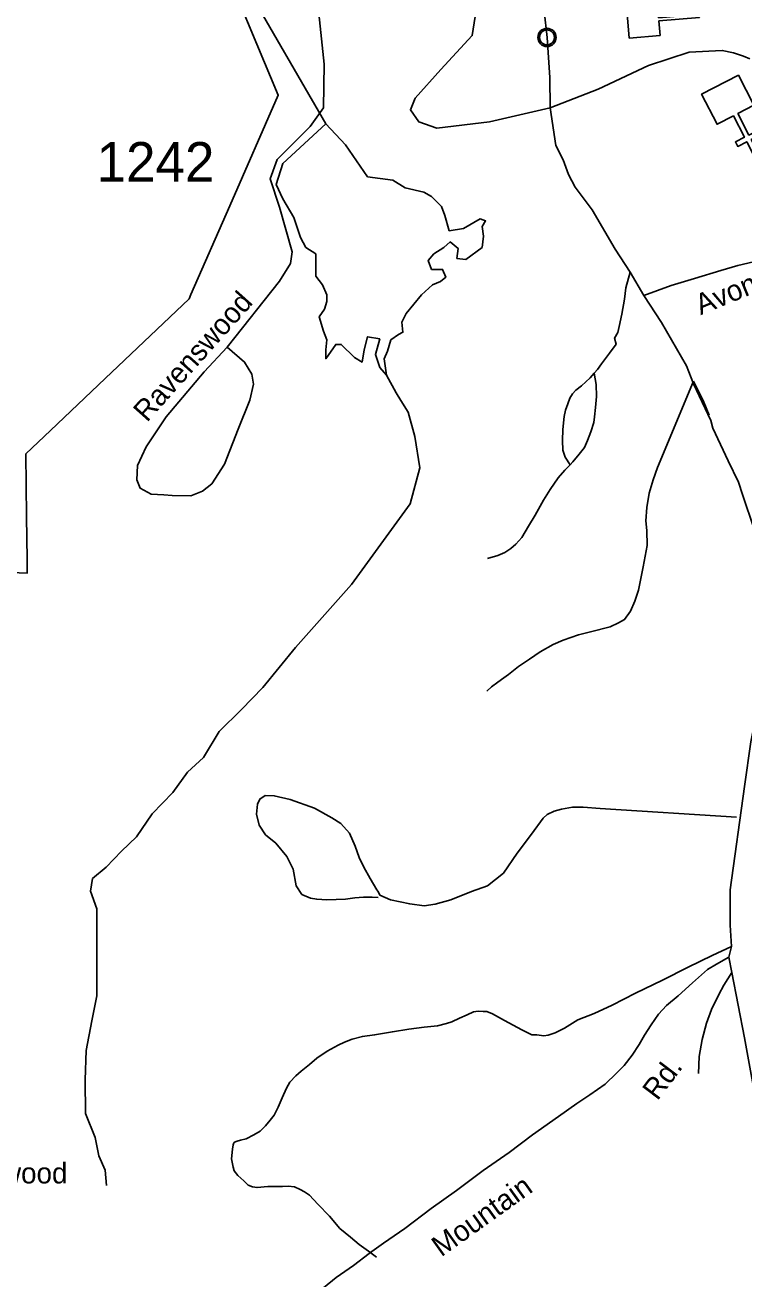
# Model space of a CAD drawing. Extents: x 884530 to 1028605, y 526725 to 653634.
# Drawn here: x 971324 to 973593, y 567730 to 571686 of the extents above; entities that cross this region are included whole.
import ezdxf

# ---------------------------------------------------------------- set-up
doc = ezdxf.new("R2010")
doc.units = 0
for name, color, linetype in [('Exist Boundary Land Use Park National US Park Service', 7, 'Continuous'), ('Exist Civil Demographics Community CELL', 7, 'Continuous'), ('Exist Cultural Church CELL', 7, 'Continuous'), ('Exist Cultural Educational Facility Elementary CELL', 7, 'Continuous'), ('Exist Hydrographic Creek Single Shore', 7, 'Continuous'), ('Exist Hydrographic Pond Over 1500 Sq Ft', 7, 'Continuous'), ('Exist Road Non-System Type 51', 7, 'Continuous'), ('Exist Road Non-System Type 51 Label', 7, 'Continuous'), ('Exist Road Primary NC Attributed', 7, 'Continuous'), ('Exist Road Secondary Type 41 Attributed', 7, 'Continuous'), ('Exist Road Secondary Type 51 Attributed', 7, 'Continuous'), ('Exist Road Secondary Type 51 Label', 7, 'Continuous'), ('Exist Road Secondary Type 51 Number Label', 7, 'Continuous')]:
    doc.layers.add(name, color=color, linetype=linetype)

msp = doc.modelspace()

# ---------------------------------------------------------------- linework, layer by layer
at = {"layer": 'Exist Boundary Land Use Park National US Park Service'}
for points in [[(971991.8, 571780.9), (972055.9, 571626.7), (972122.9, 571465.4), (971969.8, 571115.8), (971847.7, 570836.8), (971841.6, 570822.9), (971576.9, 570571.6), (971403.7, 570407.3), (971326.4, 570333.9), (971328.8, 570135.9), (971330.5, 570000)], [(971330.5, 570000), (971330.9, 569957.4), (971280.5, 569958.9)]]:
    msp.add_lwpolyline(points, dxfattribs=at)
at = {"layer": 'Exist Civil Demographics Community CELL'}
msp.add_lwpolyline([(972947.8, 571651.3), (972948.1, 571653), (972948.7, 571655), (972949.6, 571657.2), (972950.5, 571659), (972951.5, 571660.7), (972952.6, 571662.3), (972953.8, 571663.6), (972955.2, 571665), (972956.9, 571666.4), (972958.6, 571667.5), (972960.1, 571668.4), (972961.6, 571669.2), (972963.3, 571669.8), (972965, 571670.4), (972966.3, 571670.8), (972967.8, 571671), (972969, 571671.2), (972971, 571671.3), (972972.3, 571671.2), (972974.1, 571671.2), (972975.6, 571670.9), (972977, 571670.6), (972978.6, 571670.2), (972980.1, 571669.6), (972982.2, 571668.7), (972984.1, 571667.7), (972985.6, 571666.6), (972987.2, 571665.4), (972988.2, 571664.4), (972989.5, 571663.1), (972990.6, 571661.6), (972991.6, 571660.2), (972992.5, 571658.7), (972993.3, 571657.1), (972993.9, 571655.6), (972994.4, 571654.1), (972994.8, 571652.7), (972995.1, 571650.8), (972995.3, 571649.4), (972995.4, 571647.6), (972995.3, 571645.8), (972995.1, 571644.1), (972994.9, 571642.4), (972994.4, 571640.5), (972993.8, 571638.8), (972993.1, 571637.2), (972992.1, 571635.4), (972991.1, 571633.8), (972990.1, 571632.3), (972988.8, 571630.9), (972987.2, 571629.4), (972985.6, 571628.1), (972984.1, 571627.1), (972982.8, 571626.3), (972980.7, 571625.3), (972978.5, 571624.5), (972976.7, 571624), (972974.7, 571623.6), (972973.4, 571623.5), (972972, 571623.4), (972970.3, 571623.4), (972969, 571623.6), (972967.3, 571623.8), (972965.5, 571624.2), (972964.1, 571624.6), (972962.5, 571625.1), (972961.1, 571625.7), (972959.9, 571626.4), (972957.8, 571627.7), (972956.1, 571629), (972954.6, 571630.3), (972953.3, 571631.8), (972952.3, 571633), (972951.4, 571634.3), (972950.1, 571636.5), (972949.6, 571637.5), (972949.1, 571638.8), (972948.3, 571641.3), (972947.8, 571643.4), (972947.6, 571645), (972947.5, 571646.9), (972947.5, 571648.3), (972947.7, 571650.3)], close=True, dxfattribs=at)
msp.add_lwpolyline([(972947.8, 571651.3), (972948.1, 571653), (972948.7, 571655), (972949.6, 571657.2), (972950.5, 571659), (972951.5, 571660.7), (972952.6, 571662.3), (972953.8, 571663.6), (972955.2, 571665), (972956.9, 571666.4), (972958.6, 571667.5), (972960.1, 571668.4), (972961.6, 571669.2), (972963.3, 571669.8), (972965, 571670.4), (972966.3, 571670.8), (972967.8, 571671), (972969, 571671.2), (972971, 571671.3), (972972.3, 571671.2), (972974.1, 571671.2), (972975.6, 571670.9), (972977, 571670.6), (972978.6, 571670.2), (972980.1, 571669.6), (972982.2, 571668.7), (972984.1, 571667.7), (972985.6, 571666.6), (972987.2, 571665.4), (972988.2, 571664.4), (972989.5, 571663.1), (972990.6, 571661.6), (972991.6, 571660.2), (972992.5, 571658.7), (972993.3, 571657.1), (972993.9, 571655.6), (972994.4, 571654.1), (972994.8, 571652.7), (972995.1, 571650.8), (972995.3, 571649.4), (972995.4, 571647.6), (972995.3, 571645.8), (972995.1, 571644.1), (972994.9, 571642.4), (972994.4, 571640.5), (972993.8, 571638.8), (972993.1, 571637.2), (972992.1, 571635.4), (972991.1, 571633.8), (972990.1, 571632.3), (972988.8, 571630.9), (972987.2, 571629.4), (972985.6, 571628.1), (972984.1, 571627.1), (972982.8, 571626.3), (972980.7, 571625.3), (972978.5, 571624.5), (972976.7, 571624), (972974.7, 571623.6), (972973.4, 571623.5), (972972, 571623.4), (972970.3, 571623.4), (972969, 571623.6), (972967.3, 571623.8), (972965.5, 571624.2), (972964.1, 571624.6), (972962.5, 571625.1), (972961.1, 571625.7), (972959.9, 571626.4), (972957.8, 571627.7), (972956.1, 571629), (972954.6, 571630.3), (972953.3, 571631.8), (972952.3, 571633), (972951.4, 571634.3), (972950.1, 571636.5), (972949.6, 571637.5), (972949.1, 571638.8), (972948.3, 571641.3), (972947.8, 571643.4), (972947.6, 571645), (972947.5, 571646.9), (972947.5, 571648.3), (972947.7, 571650.3)], close=True, dxfattribs=at)
for centre, radius in [((972971.5, 571647.5), 28.8), ((972971.5, 571647.5), 28.8), ((972971.4, 571647.6), 23.4), ((972971.4, 571647.6), 23.4)]:
    msp.add_circle(centre, radius, dxfattribs=at)
at = {"layer": 'Exist Cultural Church CELL'}
msp.add_lwpolyline([(973624.4, 571433.5), (973573.9, 571407.3), (973608.8, 571339.6), (973637.2, 571354.3), (973644.6, 571340.1), (973616.1, 571325.4), (973643.7, 571272), (973629.5, 571264.7), (973601.9, 571318.1), (973573.4, 571303.4), (973566.1, 571317.6), (973594.6, 571332.3), (973559.6, 571400), (973508.3, 571373.6), (973459.5, 571468.2), (973575.6, 571528.1)], close=True, dxfattribs=at)
at = {"layer": 'Exist Cultural Educational Facility Elementary CELL'}
msp.add_lwpolyline([(973222.2, 571746.8), (973319.7, 571755.2), (973323.7, 571709.4), (973398.5, 571715.9), (973418.6, 571764.8), (973452.6, 571710.9), (973324.5, 571699.8), (973328.5, 571653.9), (973231, 571645.5)], close=True, dxfattribs=at)
at = {"layer": 'Exist Hydrographic Creek Single Shore'}
for points in [[(972273.1, 571374.9), (972019.4, 571813.7), (971957.8, 571965.9), (971860, 572509.4)], [(972464.4, 570581.4), (972495.7, 570525.7), (972509.6, 570501.4), (972533.6, 570465), (972554.3, 570387.9), (972570.1, 570289.1), (972539.3, 570176), (972354.3, 569921.1), (972177.8, 569722), (972074.3, 569596), (972007.3, 569526.7), (971936.3, 569457.4), (971886.7, 569375.3), (971836.8, 569329.3), (971790, 569265.1), (971725, 569197.6), (971676, 569125.4), (971628, 569079.4), (971579.8, 569029.3), (971536.3, 568993), (971530.5, 568953.1), (971550.2, 568898.1), (971550.2, 568806), (971550, 568705.7), (971550.5, 568623.5), (971535.1, 568544), (971517.1, 568450.5), (971513.2, 568358.4), (971514.6, 568252.1), (971545.4, 568176.6), (971557, 568118.1), (971577.1, 568073.1), (971581, 568024.8)]]:
    msp.add_lwpolyline(points, dxfattribs=at)
at = {"layer": 'Exist Hydrographic Pond Over 1500 Sq Ft'}
msp.add_lwpolyline([(972273.1, 571374.9), (972137.4, 571249.6), (972116.5, 571183.5), (972137.4, 571138.3), (972172.2, 571079.1), (972193.1, 571016.4), (972210.5, 570985.1), (972241.8, 570964.2), (972241.8, 570939.9), (972241.8, 570894.6), (972262.7, 570866.8), (972276.6, 570835.5), (972276.6, 570814.6), (972269.6, 570790.2), (972252.2, 570765.9), (972266.1, 570720.6), (972276.6, 570692.8), (972273.1, 570661.5), (972273.1, 570633.6), (972304.4, 570678.9), (972321.8, 570678.9), (972363.5, 570637.1), (972387.9, 570623.2), (972394.8, 570661.5), (972405.3, 570703.2), (972443.5, 570696.3), (972429.6, 570647.5), (972443.5, 570605.8), (972464.4, 570581.4), (972457.5, 570633.6), (972467.9, 570658), (972478.3, 570692.8), (972502.7, 570710.2), (972516.6, 570717.1), (972513.1, 570748.5), (972527, 570776.3), (972575.7, 570835.5), (972610.5, 570866.8), (972634.9, 570877.2), (972652.3, 570891.2), (972641.8, 570915.5), (972607, 570915.5), (972596.6, 570943.4), (972614, 570964.2), (972645.3, 570985.1), (972666.2, 571002.5), (972690.5, 570981.6), (972687.1, 570950.3), (972714.9, 570946.8), (972767.1, 570985.1), (972770.5, 571019.9), (972767.1, 571051.3), (972777.5, 571068.7), (972760.1, 571075.6), (972707.9, 571044.3), (972662.7, 571037.3), (972648.8, 571086.1), (972638.4, 571113.9), (972607, 571145.2), (972582.7, 571159.1), (972523.6, 571173.1), (972485.3, 571197.4), (972405.3, 571207.9), (972335.7, 571308.8)], close=True, dxfattribs=at)
at = {"layer": 'Exist Road Non-System Type 51'}
for points in [[(973234.1, 570906.8), (973220.5, 570857.3), (973215.7, 570822.1), (973207.9, 570774.4), (973199.3, 570735.8), (973194.7, 570716.1), (973184.7, 570698.4), (973189.4, 570680.1), (973168.4, 570650.8), (973143.1, 570617.7), (973130.6, 570600.1), (973120.1, 570588.5)], [(973120.1, 570588.5), (973107.6, 570573), (973080.7, 570547.9), (973062.2, 570534.5), (973051.8, 570522.9), (973043.3, 570509), (973036.8, 570491.4), (973030, 570471.5), (973025.4, 570451.6), (973021.9, 570409.8), (973020.6, 570375.9), (973021.6, 570345.6), (973029, 570323.5), (973044.1, 570299)], [(973044.1, 570299), (973052.5, 570308.6), (973073.2, 570332), (973090, 570353.4), (973098.8, 570375.1), (973109.8, 570402.7), (973118.8, 570432.5), (973121.4, 570450.2), (973124.4, 570480.2), (973127.6, 570514.1), (973126.8, 570552.2), (973120.1, 570588.5)], [(973433.4, 570562.8), (973320.7, 570290.6), (973306.2, 570251.4), (973294, 570208.9), (973286.3, 570164.5), (973283.5, 570121.6), (973286.1, 570092), (973287.7, 570044.3), (973274.7, 569977.4), (973260.5, 569903), (973249.1, 569868.2), (973234.9, 569837.3), (973216.2, 569810.3), (973197.6, 569800.1), (973170.4, 569787.6), (973108.8, 569772), (973070.4, 569762.6), (973022.8, 569745.5), (972991.4, 569731.4), (972950.3, 569708.7), (972916.2, 569686), (972881.5, 569662.7), (972850.1, 569637.3), (972835, 569626.4), (972816, 569612.8), (972796.6, 569598.2), (972781.3, 569584.2)], [(973433.4, 570562.8), (973466.2, 570496.9), (973483.8, 570455.1)], [(972783.7, 570003.7), (972816.1, 570012.7), (972838.3, 570021.8), (972856.9, 570035.2), (972873.4, 570048.7), (972892.1, 570069.9), (972913.4, 570105.3), (972934.5, 570140.5), (972960.2, 570187.8), (972981.3, 570221), (973006.7, 570258.1), (973027.5, 570281.5), (973044.1, 570299)], [(973569.6, 569186.6), (973139.4, 569214.3), (973086, 569218.1), (973052.1, 569218.1), (973017.5, 569212.6), (972993.8, 569205.6), (972972.4, 569195.3), (972959, 569183.4), (972922.7, 569132.9), (972877, 569073), (972833.6, 569010.7), (972783.1, 568970.5), (972733.5, 568952.3), (972667.5, 568926.1), (972618.9, 568912.8), (972583.4, 568907), (972538.3, 568913.3), (972477.4, 568926.5), (972444, 568941.2), (972440.8, 568947.9), (972437.9, 568953), (972434.8, 568958.2), (972413.5, 568993.6), (972393.1, 569029.1), (972378.6, 569059.9), (972365.8, 569095.8), (972347.6, 569136.9), (972320.9, 569166.9), (972292.3, 569185.3), (972237.3, 569215), (972160.8, 569242.6), (972110.3, 569254.4), (972082, 569255.2), (972065.3, 569244), (972057.5, 569227.6), (972054.3, 569196.1), (972062.4, 569161.9), (972082.7, 569131.4), (972115, 569104.6), (972150.4, 569063.3), (972170, 569022.8), (972179.4, 568970.4), (972197.9, 568942.9), (972224.7, 568931.1), (972244.4, 568927.8), (972276.4, 568926), (972335.4, 568928.7), (972365.1, 568932), (972392, 568934.8), (972419.5, 568935), (972438.6, 568933.2)], [(973553.5, 568779), (973492.6, 568751), (973417.2, 568713.8), (973335.7, 568672.6), (973250.3, 568631.5), (973176.9, 568594), (973120, 568567.9), (973069.2, 568547.7), (973026.2, 568521.2), (972997.7, 568506.1), (972975.4, 568498.8), (972961.3, 568497.3), (972939.4, 568500.1), (972923.4, 568500.6), (972891.9, 568515.7), (972836.9, 568545.6), (972799.7, 568566.9), (972781.8, 568573.5), (972769.8, 568573.9), (972753.8, 568574.5), (972739.8, 568572.9), (972719.6, 568563.7), (972695.2, 568552.6), (972670.7, 568541.3), (972654.4, 568536.1), (972626.3, 568529), (972584, 568524.5), (972535.8, 568518), (972483.5, 568509.9), (972427, 568499.8), (972388.9, 568495.2), (972356.5, 568486.2), (972332.4, 568477.1), (972312, 568467.7), (972277.2, 568449), (972244.5, 568426.1), (972221.7, 568406.9), (972195.1, 568385.7), (972178.4, 568370.4), (972159.8, 568351), (972149.2, 568331.4), (972136, 568301.8), (972123, 568272.3), (972110.1, 568246.5), (972097.5, 568231), (972083, 568213.5), (972066.4, 568196), (972046, 568184.8), (972021.5, 568171.7), (972003.5, 568168.2), (971993.2, 568164.7), (971987.1, 568162.8), (971983.1, 568158.9), (971980.7, 568153.1), (971978.3, 568139.1), (971975.3, 568109.2), (971980.3, 568082.9), (971983.9, 568070.8), (971995.4, 568056.4), (972014.9, 568039.8), (972028.4, 568025.3), (972042.3, 568020.8), (972056.3, 568018.3), (972090.3, 568021.1), (972136.3, 568021.5), (972154.4, 568023), (972174.3, 568020.2), (972192.2, 568011.6), (972205.8, 568005.1), (972221.4, 567994.6), (972248.4, 567965.7), (972285.3, 567928.3), (972317.9, 567889.2), (972351, 567862), (972378.1, 567839), (972407.5, 567818), (972432.9, 567799.1)], [(973545.5, 568745.7), (973506.7, 568723.1), (973478.1, 568706), (973430.6, 568663.8), (973385.2, 568623.3), (973348.2, 568592.4), (973323.2, 568565.3), (973300, 568532.2), (973278.9, 568498.8), (973261.9, 568469.3), (973240.6, 568436.1), (973215.5, 568403), (973190.7, 568379.7), (973155.4, 568345), (973106.3, 568310.6), (973065.3, 568284), (973007.8, 568242), (972925.7, 568184.8), (972851.7, 568129.3), (972769.8, 568072.1), (972685.5, 568009), (972605.5, 567951.8), (972523.2, 567888.6), (972455.7, 567842.8), (972418.7, 567816.1), (972410.4, 567810.5), (972361, 567772.1), (972305.7, 567734), (972225.5, 567668.8)], [(973449.6, 568377.8), (973451.5, 568431.8), (973461.3, 568485.4), (973475.2, 568537.1), (973490.7, 568580.4), (973514.2, 568627.8), (973529.4, 568657.3), (973554.6, 568696.4)]]:
    msp.add_lwpolyline(points, dxfattribs=at)
at = {"layer": 'Exist Road Primary NC Attributed'}
for points in [[(972980.9, 571425.3), (972980.8, 571521.3), (972971.5, 571647.5), (972962.2, 571731.7), (972949.5, 571822.6), (972937.5, 571883), (972910.8, 572009.8)], [(973277.5, 570832.8), (973234.1, 570906.8), (973186.7, 570979.1), (973113.6, 571103.6), (973060.2, 571174.8), (973039.1, 571214.8), (973022.6, 571261.3), (972999.5, 571306.3), (972980.9, 571425.3)], [(973545.5, 568745.7), (973553.5, 568779), (973549.8, 568846), (973549.7, 568958.1), (973595, 569284.1), (973614.8, 569424.4), (973629, 569493.3), (973643.8, 569572.9), (973664.1, 569661.6), (973672, 569716.9), (973665.9, 569910.5), (973646.4, 570000.2), (973640.5, 570043.7), (973625, 570095.9), (973588.8, 570205.2), (973575.7, 570244.1), (973543.5, 570311.2), (973495.2, 570414.8), (973488.4, 570439.1), (973433.5, 570554.6), (973411.7, 570611.4), (973332.5, 570748.2), (973277.5, 570832.8)], [(974291.4, 565746.4), (974237.3, 565855.2), (974165.7, 565987.2), (974098.4, 566118.8), (974027.7, 566259.1), (973986.6, 566343.8), (973955.2, 566417.7), (973932.5, 566470.2), (973893.8, 566575.9), (973873.1, 566690), (973822.5, 566980.4), (973802.3, 567158.5), (973782.6, 567312.6), (973779.1, 567328.7), (973755.1, 567492), (973741.2, 567578.6), (973710.8, 567785.9), (973671.3, 568031.4), (973628.5, 568297.7), (973622, 568340), (973595.1, 568490.5), (973554.6, 568696.4), (973545.5, 568745.7)]]:
    msp.add_lwpolyline(points, dxfattribs=at)
at = {"layer": 'Exist Road Secondary Type 41 Attributed'}
msp.add_lwpolyline([(973277.5, 570832.8), (973363.8, 570864.3), (973436.9, 570886.7), (973519.8, 570912.1), (973573.8, 570927.7), (973641, 570943.5), (973779.2, 570975.1)], dxfattribs=at)
at = {"layer": 'Exist Road Secondary Type 51 Attributed'}
for points in [[(972445.5, 572240.2), (972278.7, 571876.2), (972251.2, 571722.6), (972267.7, 571563.6), (972266, 571425.3), (972223.8, 571366.1), (972119.7, 571261.9), (972097.8, 571201.6), (972127, 571111.9), (972166.9, 570971.1), (972161.7, 570934.5), (972127, 570878.9), (971961.8, 570670.2)], [(972771, 572084.8), (972728.8, 571976), (972726.6, 571903.6), (972755.1, 571780.7), (972735.4, 571653.4), (972636.7, 571545.9), (972555.6, 571456), (972540.3, 571418.7), (972566.6, 571381.4), (972623.6, 571361.6), (972790.2, 571381.4), (972980.9, 571425.3)], [(972980.9, 571425.3), (973133.2, 571484.7), (973291.3, 571559.4), (973419.7, 571601.3), (973524.5, 571606.6), (973559.9, 571599.4), (973591.5, 571588.4), (973611.5, 571579.8)], [(971961.8, 570670.2), (971889.7, 570592.8), (971769.7, 570450.2), (971706.3, 570355.4), (971678.4, 570296.2), (971676.7, 570251), (971687.1, 570224.9), (971721.9, 570205.8), (971761.9, 570204), (971788, 570202.3), (971847.1, 570200.6)], [(971847.1, 570200.6), (971883.6, 570216.2), (971913.1, 570238.8), (971953.1, 570301.4), (971996.6, 570411), (972033.1, 570503.2), (972045.3, 570553.6), (972040, 570584.9), (972016.8, 570623.2), (971961.8, 570670.2)]]:
    msp.add_lwpolyline(points, dxfattribs=at)

# ---------------------------------------------------------------- texts
at = {"layer": 'Exist Road Non-System Type 51 Label'}
msp.add_text('Candlewood', height=65.62, dxfattribs=at).set_placement((970969.9, 568031.2))
at = {"layer": 'Exist Road Secondary Type 51 Label'}
for s, rotation, p in [('Avon St.', 22.3267, (973456.3, 570770.7)), ('Ravenswood', 48.2665, (971708.7, 570430.8)), ('Rd.', 52.8608, (973320, 568290)), ('Mountain', 35.5779, (972637.6, 567797.6))]:
    msp.add_text(s, height=65.62, rotation=rotation, dxfattribs=at).set_placement(p)
at = {"layer": 'Exist Road Secondary Type 51 Number Label'}
msp.add_text('1242', height=125, dxfattribs=at).set_placement((971549.8, 571192.3))

doc.saveas('drawing.dxf')
